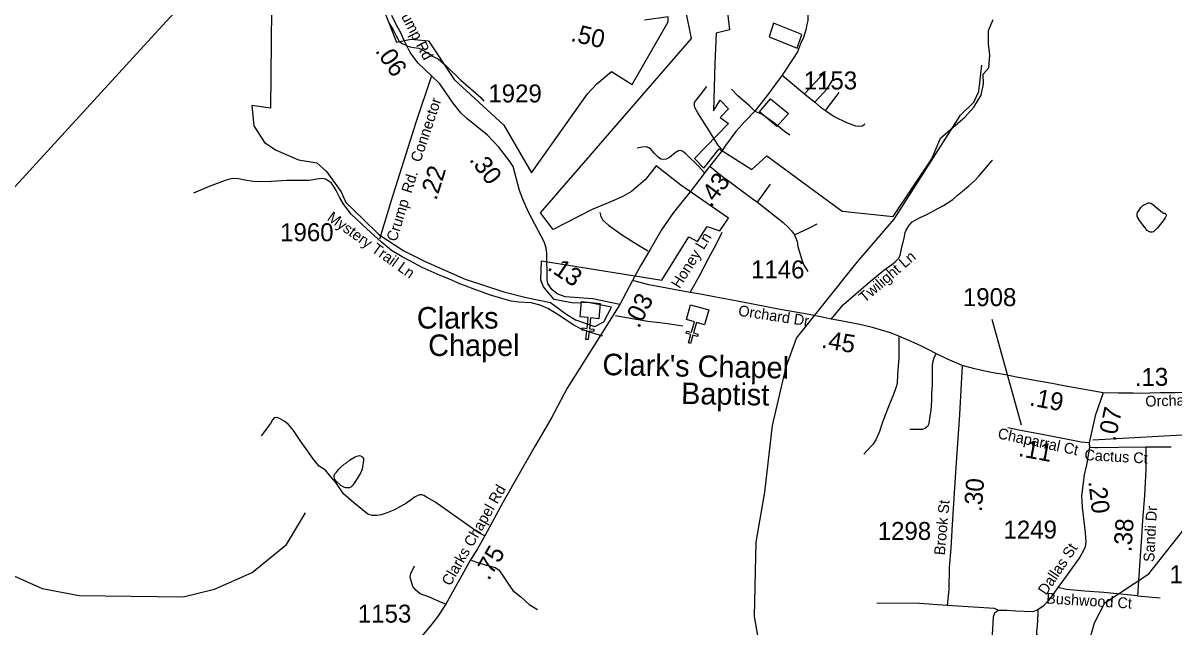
# Model space of a CAD drawing. Extents: x 1159738 to 1321356, y 736314 to 882035.
# Drawn here: x 1236136 to 1244144, y 772700 to 776906 of the extents above; entities that cross this region are included whole.
import ezdxf

# ---------------------------------------------------------------- set-up
doc = ezdxf.new("R2010")
doc.units = 0
for name, color, linetype in [('Exist Boundary Political City Limit New Hole', 7, 'Continuous'), ('Exist Boundary Political City Limit New InsideOut', 7, 'Continuous'), ('Exist Cultural Church CELL', 7, 'Continuous'), ('Exist Cultural Church Label', 7, 'Continuous'), ('Exist Hydrographic Creek Single Shore', 7, 'Continuous'), ('Exist Hydrographic Misc Water Feature', 7, 'Continuous'), ('Exist Road Non-System Type 51', 7, 'Continuous'), ('Exist Road Non-System Type 51 Label', 7, 'Continuous'), ('Exist Road Secondary Mileage Hundredths English Label', 7, 'Continuous'), ('Exist Road Secondary Type 41 Attributed', 7, 'Continuous'), ('Exist Road Secondary Type 51 Attributed', 7, 'Continuous'), ('Exist Road Secondary Type 51 Label', 7, 'Continuous'), ('Exist Road Secondary Type 51 Number Label', 7, 'Continuous'), ('Exist Utilities Electrical Transmission Line', 7, 'Continuous')]:
    doc.layers.add(name, color=color, linetype=linetype)

msp = doc.modelspace()

# ---------------------------------------------------------------- linework, layer by layer
at = {"layer": 'Exist Boundary Political City Limit New Hole'}
for p, q in [((1241358.5, 776905.3), (1241327.5, 776810.1)), ((1241554.9, 776826.7), (1241358.5, 776905.3)), ((1241327.5, 776810.1), (1241521.8, 776731.5)), ((1241521.8, 776731.5), (1241554.9, 776826.7)), ((1241259.3, 776287.2), (1241335.8, 776378.2)), ((1241335.8, 776378.2), (1241461.9, 776274.7)), ((1241381.3, 776185.8), (1241259.3, 776287.2)), ((1241461.9, 776274.7), (1241381.3, 776185.8))]:
    msp.add_line(p, q, dxfattribs=at)
for points in [[(1238655.5, 776971.7), (1238734.1, 776773.1), (1238837.4, 776793.8), (1238957.3, 776781.3), (1239135.1, 776512.4), (1239482.4, 776193.8), (1239675, 775862)], [(1239675, 775862), (1240063.3, 776411.5), (1240129.5, 776481.8), (1240230.8, 776568.7), (1240375.5, 776477.7), (1240625.6, 776914.2), (1240625.6, 776949.3), (1240460.2, 776926.2)]]:
    msp.add_lwpolyline(points, dxfattribs=at)
at = {"layer": 'Exist Boundary Political City Limit New InsideOut'}
for points in [[(1237870.5, 777461.3), (1237857, 776313.9), (1237727.9, 776330.6), (1237741.4, 776188.9)], [(1241027.3, 777056.6), (1241050.9, 776857.5), (1240959.8, 776833.9), (1240949.7, 776624.7), (1240939.6, 776294), (1240986.8, 776368.2)], [(1237741.4, 776188.9), (1237815.6, 776074.1), (1237896.5, 776020.1), (1238051.6, 775952.6), (1238179.8, 775932.4), (1238247.2, 775871.6), (1238348.4, 775729.9), (1238382.1, 775655.7), (1238503.5, 775540.9), (1238611.4, 775432.9), (1238786.7, 775318.2), (1238935.1, 775244), (1239211.6, 775122.5), (1239481.4, 775034.7), (1239636.5, 774994.2), (1239805.1, 774960.5), (1239913, 774879.5), (1239980.5, 774839), (1240115.4, 774791.8), (1240176.1, 774825.5), (1240230, 774926.8), (1240068.2, 774960.5), (1239967, 774953.8), (1239832.1, 774980.8), (1239757.9, 775068.5), (1239737.7, 775115.7), (1239744.4, 775250.7), (1240580.7, 775115.7), (1240767.9, 775417.8), (1240828.6, 775384), (1240896, 775488.6), (1240983.7, 775458.3), (1241044.4, 775546), (1240713.9, 775775.5), (1240541.9, 775910.5), (1240467.8, 775816), (1240370, 775731.6), (1240305.9, 775694.5), (1240218.2, 775657.4), (1240096.8, 775606.7), (1239823.7, 775468.4), (1239736, 775583.1), (1240787.9, 776796.8), (1240747.4, 776992.5)], [(1240986.8, 776368.2), (1241044.1, 776307.5), (1240986.8, 776246.7), (1241044.1, 776206.2), (1240808.1, 775963.2), (1240872.2, 775895.8), (1240980.1, 776030.7), (1241206, 775885.6), (1241310.5, 775980.1), (1241600.5, 775767.5), (1241836.6, 775595.4), (1242190.7, 775558.3), (1242459.4, 775959.8), (1242520.1, 776104.9), (1242691.7, 776252.3), (1242752.4, 776319.8), (1242803, 776404.2), (1242819.9, 776481.8), (1242816.5, 776549.3), (1242857, 776593.1), (1242863.7, 776680.9), (1242853.6, 776761.9), (1242853.6, 776853), (1242887.3, 776930.6)]]:
    msp.add_lwpolyline(points, dxfattribs=at)
at = {"layer": 'Exist Cultural Church CELL'}
for points in [[(1240141.4, 774846.7), (1240084.8, 774852.6), (1240076.7, 774776.9), (1240108.6, 774773.5), (1240106.9, 774757.7), (1240075.1, 774761), (1240068.7, 774701.2), (1240052.8, 774702.9), (1240059.1, 774762.7), (1240027.3, 774766.1), (1240029, 774782), (1240060.8, 774778.6), (1240068.8, 774854.3), (1240011.5, 774860.5), (1240022.7, 774966.4), (1240152.6, 774952.6)], [(1240877.4, 774804.9), (1240822.6, 774820.5), (1240801.6, 774747.3), (1240832.4, 774738.5), (1240828, 774723.2), (1240797.2, 774732), (1240780.6, 774674.2), (1240765.2, 774678.6), (1240781.8, 774736.4), (1240751, 774745.2), (1240755.4, 774760.6), (1240786.2, 774751.8), (1240807.2, 774825), (1240751.8, 774841), (1240781.2, 774943.3), (1240906.7, 774907.3)]]:
    msp.add_lwpolyline(points, close=True, dxfattribs=at)
at = {"layer": 'Exist Hydrographic Creek Single Shore'}
for points in [[(1241097.2, 769434.3), (1241194.3, 769957.6), (1241143.2, 770257.2), (1240911.2, 770606.6), (1240904.3, 771322.3), (1241063.2, 771969.1), (1241276.2, 772480.2), (1241225.2, 772773.3), (1241238.2, 773291.7), (1241298.2, 773638.4), (1241351.2, 774103.5), (1241445.2, 774512), (1241517.2, 774710.7), (1241939.2, 775240.6), (1242197.1, 775540.7), (1242658.2, 776263.5), (1242752.2, 776353.5), (1242787.2, 776428.3), (1242808.2, 776611.6)], [(1241097.2, 769434.3), (1241248.2, 769464), (1242066.3, 769798.9), (1242354.3, 770009.7), (1242568.3, 770205.7), (1242664.2, 770384.3), (1242722.3, 770668.8), (1242843.2, 770846.8), (1242871.2, 770938.2), (1242887.2, 771256.3), (1243050.2, 771417.2), (1243103.2, 771524.4), (1243135.2, 771832.3), (1243180.2, 771946.3), (1243444.2, 772157.7), (1243515.2, 772323.6), (1243528.2, 772507.2), (1243592.2, 772729.1), (1243662.2, 772868.9), (1243968.3, 773069.5), (1244295.2, 773479.8), (1244560.2, 773714.2), (1244813.2, 774165.4)], [(1236071.2, 773057.2), (1236269.2, 772967.9), (1236526.2, 772920), (1237251.2, 772908.8), (1237469.2, 772963.5), (1237731.2, 773079.8), (1237969.1, 773275.2), (1238100.2, 773495.8)]]:
    msp.add_lwpolyline(points, dxfattribs=at)
at = {"layer": 'Exist Hydrographic Misc Water Feature'}
for points in [[(1238681.5, 776907), (1238714.2, 776853.8), (1238733.3, 776817.3), (1238742.8, 776795), (1238750.4, 776782.5), (1238760.1, 776772.5), (1238773.9, 776762.3), (1238789.7, 776755.4), (1238805.6, 776747.7), (1238829.3, 776739.1), (1238855.3, 776736.1), (1238889.2, 776731.3)], [(1238889.2, 776731.3), (1238930.6, 776710), (1238946.4, 776698.1), (1238970, 776685.4), (1238977.9, 776677), (1239025.4, 776655.5), (1239080.1, 776608.5), (1239181.6, 776507.9), (1239320.5, 776387.8), (1239342, 776361.1)], [(1243944.7, 775480.1), (1243904, 775531), (1243890.5, 775553.4), (1243888.7, 775561.6), (1243889, 775573.9), (1243891.4, 775585.4), (1243901.9, 775603.2), (1243914.4, 775621), (1243928.6, 775634.7), (1243955.1, 775649.7), (1243965.1, 775653.6), (1243973.2, 775653.5), (1243983.2, 775650.8), (1243995.1, 775644.8), (1244024.4, 775618), (1244065.4, 775585.2), (1244071.4, 775582.6), (1244081.4, 775580.7), (1244085.3, 775576.5), (1244089.2, 775572.4), (1244091, 775568.2), (1244088.9, 775562.5), (1244082.5, 775548.7), (1244068, 775528.5), (1244028.8, 775480.1), (1244002, 775452.7), (1243991.9, 775448.8), (1243981.9, 775449), (1243974, 775451.6), (1243958.2, 775461.8), (1243944.7, 775480.1)], [(1238408, 773860.5), (1238442.7, 773883.6), (1238458.9, 773890.6), (1238476.9, 773894.3), (1238484.9, 773891.7), (1238492.8, 773888.3), (1238498.7, 773881.6), (1238504.4, 773873.3), (1238504.2, 773863.4), (1238503.7, 773843.7), (1238498.9, 773816), (1238494.5, 773798), (1238483.9, 773771.9), (1238450.3, 773715.2), (1238431.6, 773687.6), (1238417.3, 773674), (1238407.1, 773670.1), (1238395.1, 773668.7), (1238383.1, 773668.9), (1238369.2, 773673.3), (1238347.5, 773685.2), (1238314.2, 773714.6), (1238306.5, 773726.2), (1238301, 773744.4), (1238301.2, 773755.1), (1238305.6, 773766.5), (1238315.9, 773778.6), (1238332.4, 773799.6), (1238346.8, 773813.2), (1238369.3, 773833.3), (1238385.6, 773842.8), (1238408, 773860.5)]]:
    msp.add_lwpolyline(points, dxfattribs=at)
at = {"layer": 'Exist Road Non-System Type 51'}
for p, q in [((1241417.8, 776543.5), (1241574.4, 776413.3)), ((1241574.4, 776413.3), (1241719.7, 776567.4)), ((1241574.4, 776413.3), (1241645.7, 776354.8)), ((1241245.9, 775659), (1241336.2, 775784.4)), ((1243948.3, 773953.3), (1244124.4, 773953.3)), ((1243890.5, 772917.9), (1244049.4, 772902.6))]:
    msp.add_line(p, q, dxfattribs=at)
for points in [[(1240997.7, 776023.8), (1240970.3, 776057.1), (1240919.6, 776140.8), (1240831.9, 776280.4), (1240810, 776317.6), (1240807.2, 776332.2), (1240808.6, 776352.1), (1240822.3, 776370.7), (1240864.8, 776423.9), (1240894.9, 776463.8)], [(1241227.4, 776292.8), (1241192.9, 776325.6), (1241110.7, 776398.7), (1241065.5, 776445.2)], [(1241645.7, 776354.8), (1241730.6, 776447.8), (1241771.7, 776509)], [(1241645.7, 776354.8), (1241684, 776320.2), (1241719.7, 776296.3)], [(1241719.7, 776296.3), (1241793.6, 776394.7), (1241815.6, 776421.2)], [(1241227.4, 776292.8), (1241277.8, 776271.1), (1241358.7, 776215.2), (1241435.4, 776152.8), (1241471, 776126.2)], [(1241719.7, 776296.3), (1241779.9, 776253.8), (1241864.9, 776213.9), (1241927.9, 776190), (1241955.3, 776187.3), (1241977.2, 776190), (1241993.8, 776203.8)], [(1240875.9, 775864.2), (1240838.7, 775906.9), (1240748.3, 775994.6), (1240726.4, 776011.9), (1240712.7, 776017.2), (1240697.6, 776014.6), (1240673, 776001.3), (1240633.2, 775969.4), (1240609.9, 775958.7), (1240592.1, 775956.1), (1240574.3, 775958.7), (1240553.8, 775973.4), (1240526.4, 775999.9), (1240501.7, 776029.2), (1240490.8, 776035.8), (1240472.9, 776042.5), (1240444.2, 776041.1), (1240408.6, 776033.2)], [(1240915.2, 775909.8), (1240992.4, 775847.1), (1241209.5, 775683.8), (1241245.9, 775659)], [(1241759.4, 774844.4), (1241844.7, 774946.7), (1242015.6, 775094.9), (1242073.1, 775140), (1242125.2, 775183.9), (1242180, 775225.1), (1242203.3, 775243.7), (1242227.3, 775265.2), (1242239.7, 775287), (1242246.4, 775320.9), (1242253.1, 775356.7), (1242259.6, 775380.6), (1242266.4, 775407.9), (1242274.9, 775446.3), (1242281.3, 775462.2), (1242289.5, 775476.1), (1242295.8, 775489.9), (1242306.1, 775503.8), (1242322.5, 775520.2), (1242344.4, 775532.1), (1242377.3, 775552.1), (1242423.9, 775572), (1242502, 775614.5), (1242541.7, 775635.8), (1242606.1, 775675.7), (1242639, 775706.2), (1242673.2, 775734.1), (1242717, 775771.3), (1242755.4, 775805.9), (1242785.5, 775839.1), (1242829.4, 775888.3), (1242876, 775945.4), (1242881.1, 775951.6)], [(1239113.8, 775116.8), (1239038.1, 775146.7), (1238913.9, 775204), (1238826.4, 775248.8), (1238773.8, 775277.4), (1238700.5, 775321), (1238628.3, 775381.8), (1238527.8, 775473.6), (1238418.4, 775575.7), (1238388.9, 775613.6), (1238362.8, 775649.1), (1238339.2, 775688.1), (1238315.5, 775739.7), (1238293.1, 775775.3), (1238279.5, 775792.5), (1238262.9, 775805.1), (1238241.6, 775817.8), (1238218, 775822.3), (1238180.1, 775818.9), (1238126.9, 775808.6), (1238083.2, 775808.6), (1237971.4, 775809.7), (1237861.4, 775801.7), (1237783.4, 775799.4), (1237737.8, 775802.8), (1237679.9, 775810.9), (1237634.9, 775821.2), (1237590, 775822.3), (1237541.5, 775809.7), (1237430.4, 775768.4), (1237322.1, 775721.4)], [(1241245.9, 775659), (1241425.1, 775517.6), (1241462.6, 775481.6), (1241483, 775458.3), (1241504.8, 775430.6)], [(1240149.2, 775585.3), (1240156.5, 775559), (1240171, 775532.8), (1240208.9, 775497.8), (1240306.5, 775429.3), (1240407.1, 775366.6), (1240465.3, 775331.6), (1240482.8, 775319.9)], [(1241504.8, 775430.6), (1241608.3, 775480.1), (1241660.7, 775506.4)], [(1240778.5, 775029.9), (1240843.5, 775145.4), (1240907.9, 775271.6), (1240961.4, 775368.6), (1240999.7, 775448.4)], [(1241504.8, 775430.6), (1241522.3, 775385.4), (1241528.1, 775348.9), (1241552.9, 775264.6), (1241566, 775223.8), (1241596.6, 775175.7)], [(1240169.8, 774724.9), (1240100.7, 774746.3), (1240027.4, 774771.6), (1239963.5, 774803.7), (1239878.4, 774861), (1239834, 774890.9), (1239786.7, 774917.2), (1239733.5, 774940.2), (1239670.8, 774957.4), (1239586.8, 774960.8), (1239531.9, 774968.9), (1239466.8, 774987.2), (1239382.8, 775013.6), (1239266.9, 775054.9), (1239219.1, 775072.1), (1239163.5, 775095.1), (1239113.8, 775116.8)], [(1240258.3, 774868.6), (1240387.2, 774845.5), (1240484.2, 774829.8), (1240567.5, 774821.1), (1240636, 774810.4), (1240725.9, 774796.6)], [(1242230.7, 774725.8), (1242230.7, 774672.2), (1242230.7, 774576.5), (1242220.4, 774456.9), (1242217.7, 774394.4), (1242210.8, 774373.2), (1242193, 774318.7), (1242165.6, 774250.9), (1242130, 774163.2), (1242110.8, 774112.7), (1242094.4, 774060.9), (1242069, 774002.4), (1242049.8, 773970.5), (1242006, 773925.3), (1241986.8, 773904)], [(1242486.4, 774604.4), (1242473.9, 774572.5), (1242467, 774551.3), (1242462.9, 774520.7), (1242461.5, 774467.5), (1242461.5, 774385.1), (1242457.4, 774325.3), (1242456.1, 774277.5), (1242451.9, 774208.4), (1242442.4, 774155.2), (1242438.2, 774116.7), (1242431.4, 774099.4), (1242415, 774084.8), (1242394.4, 774075.5), (1242305.4, 774074.1)], [(1239348.4, 773334), (1239301.8, 773357.9), (1239230.2, 773409.6), (1239113.5, 773493), (1239000.2, 773571.3), (1238943.6, 773604.7), (1238925.3, 773616.3), (1238910.3, 773621.3), (1238893.6, 773619.7), (1238863.6, 773606.3), (1238803.7, 773561.3), (1238720.4, 773516.3), (1238662.1, 773493), (1238628.7, 773481.3), (1238597.1, 773476.3), (1238565.4, 773476.3), (1238535.4, 773486.3), (1238434.6, 773567.7), (1238366.3, 773627.7), (1238311.3, 773706.1), (1238268, 773756.1), (1238239.7, 773791.1), (1238196.4, 773819.4), (1238159.7, 773864.4), (1238111.4, 773932.8), (1238073.1, 773984.5), (1238018.5, 774068.9), (1237981.9, 774110.5), (1237951.9, 774133.9), (1237920.2, 774152.2), (1237901.9, 774158.9), (1237883.6, 774155.6), (1237871.9, 774142.2), (1237856.9, 774117.2), (1237791.9, 774030.5)], [(1239250, 773168.4), (1239283.3, 773153.4), (1239351.6, 773131.8), (1239420, 773113.4), (1239446.6, 773096.8), (1239481.6, 773046.7), (1239523.2, 772983.4), (1239544.9, 772953.4), (1239599.9, 772910), (1239658.2, 772856.7), (1239714.8, 772821.7)], [(1239078.4, 772860), (1239036.8, 772875), (1238965.1, 772908.4), (1238900.2, 772931.7), (1238868.5, 772956.7), (1238848.5, 772981.7), (1238838.5, 773015.1), (1238830.2, 773043.4), (1238833.5, 773071.7), (1238860.2, 773125.1)], [(1242565.1, 772850.7), (1242374.1, 772863.1), (1242075.8, 772866)], [(1242922.5, 772815), (1242896.4, 772828.7), (1242565.1, 772850.7)], [(1243196.9, 772820.5), (1243196.9, 772788.8), (1243194.7, 772748.7), (1243192.6, 772706.4), (1243188.4, 772670.5), (1243188.4, 772649.4), (1243199, 772632.5), (1243224.3, 772617.7), (1243249.7, 772609.2), (1243281.3, 772607.1), (1243336.2, 772605)]]:
    msp.add_lwpolyline(points, dxfattribs=at)
at = {"layer": 'Exist Road Secondary Type 41 Attributed'}
msp.add_lwpolyline([(1238977.3, 776538.8), (1238869, 776212.5), (1238700.8, 775676.5), (1238616.2, 775401)], dxfattribs=at)
at = {"layer": 'Exist Road Secondary Type 51 Attributed'}
msp.add_line((1240375.7, 775113.6), (1240289.2, 774945.8), dxfattribs=at)
for points in [[(1238977.3, 776538.8), (1238885.4, 776625.6), (1238829.7, 776700.3), (1238788.4, 776783.9), (1238762.4, 776842.3), (1238734.8, 776890.3), (1238701.3, 776958.1)], [(1241595.7, 776973.5), (1241596.4, 776945.6), (1241595.7, 776923.6), (1241589.5, 776895.7), (1241582.7, 776857.2), (1241566.2, 776805.3), (1241544.9, 776759.7), (1241523.8, 776704.1), (1241494.9, 776658.6), (1241432.9, 776563.8), (1241417.8, 776543.5), (1241371.2, 776481), (1241313.6, 776400.1), (1241237.6, 776303.6), (1241227.4, 776292.8), (1241158.3, 776219.2), (1241096.7, 776150.1), (1241024.2, 776053), (1240999.5, 776018.2)], [(1240289.2, 774945.8), (1240100.3, 774986.2), (1239908.6, 775000.1), (1239852.2, 775019.9), (1239814.7, 775050.6), (1239786.9, 775092), (1239783.3, 775117.3), (1239780.6, 775302.7), (1239775.6, 775336.8), (1239763.2, 775378.2), (1239652.7, 775589.1), (1239612.5, 775679), (1239590.7, 775739.7), (1239545.9, 775905.9), (1239519.3, 775948.9), (1239447.4, 776042.3), (1239367.8, 776123.9), (1239223.6, 776241.4), (1239182.8, 776281.2), (1239128.1, 776346.9), (1239035.3, 776483.1), (1238977.3, 776538.8)], [(1240999.5, 776018.2), (1240913.6, 775906.1), (1240778.5, 775730.6)], [(1240778.5, 775730.6), (1240663, 775586.7), (1240578.5, 775464.4), (1240499.2, 775328.3), (1240432.9, 775215.6), (1240375.7, 775113.6)], [(1242669.4, 774521.4), (1242616.7, 774544.6), (1242568.7, 774565.2), (1242486.4, 774604.4), (1242437.9, 774629), (1242387.9, 774654.3), (1242335.5, 774679.5), (1242230.7, 774725.8), (1242172.1, 774748.6), (1242045.7, 774785.9), (1241957.4, 774806.5), (1241827.2, 774831), (1241759.4, 774844.4), (1241719.3, 774852.3), (1241607, 774874.9), (1241403.2, 774910.1), (1241130.6, 774964.6), (1241058.6, 774978.6), (1240956.6, 774997.2), (1240849.7, 775017.1), (1240778.5, 775029.9), (1240490.8, 775081.6), (1240375.7, 775113.6)], [(1240289.2, 774945.8), (1240214.2, 774827), (1240128.4, 774689.5), (1239923.2, 774362.3), (1239813.2, 774157.2), (1239699.9, 773960.5), (1239598.3, 773782.1), (1239473.3, 773565.8), (1239348.4, 773334), (1239297, 773244.4), (1239250, 773168.4), (1239078.4, 772860), (1239019.1, 772771.7), (1238969.9, 772704.7), (1238896.6, 772618.9)], [(1242669.4, 774521.4), (1242650.9, 774179.1), (1242627, 773809.7), (1242616.7, 773670.1), (1242600.9, 773413), (1242592, 773248.8), (1242581.1, 773114.6), (1242577, 772960.4), (1242565.1, 772850.7)], [(1243651.1, 774331.3), (1243379.1, 774378.5), (1243297.6, 774394.5), (1243202.4, 774411.7), (1243060.9, 774438.3), (1242972.6, 774454.9), (1242871.2, 774472.2), (1242807.1, 774485.5), (1242757.8, 774496.8), (1242669.4, 774521.4)], [(1243651.1, 774331.3), (1243595.6, 774170.5), (1243573, 774066.2), (1243554.7, 773982)], [(1244328.3, 774336.2), (1244151.5, 774330.2), (1244091.9, 774331.5), (1244050.1, 774330), (1243976.8, 774329.3), (1243913.8, 774326.7), (1243859.6, 774328), (1243759.3, 774328), (1243651.1, 774331.3)], [(1243554.7, 773982), (1243498, 773987.8), (1243405.8, 774006.4), (1243238, 774037.6), (1243075.6, 774068.8), (1242988.6, 774087.4)], [(1243555.6, 773951.3), (1243534.6, 773828.9), (1243518.5, 773758.5), (1243501, 773614.3), (1243505.1, 773534.6), (1243526, 773355.8), (1243530.5, 773291.3), (1243525.7, 773258.1), (1243512.7, 773226.9), (1243490.1, 773187), (1243400.7, 773063.4), (1243335.6, 772975.7)], [(1243554.7, 773982), (1243555.6, 773951.3)], [(1243555.6, 773951.3), (1243593.7, 773950.8), (1243612.7, 773949.9), (1243761.3, 773951.9), (1243948.3, 773953.3), (1243948, 773795.7), (1243938.4, 773615), (1243926.2, 773444.4)], [(1243926.2, 773444.4), (1243917.9, 773328.6), (1243904.2, 773125.9), (1243890.5, 772917.9), (1243655.2, 772940.5), (1243523, 772949.8), (1243393.5, 772960.4), (1243335.6, 772975.7)], [(1243335.6, 772975.7), (1243270.8, 772883.9), (1243234.9, 772845.9), (1243196.9, 772820.5), (1243163.1, 772805.3), (1243043.5, 772810.8), (1242980.2, 772815), (1242922.5, 772815), (1242896.4, 772797.1), (1242885.4, 772768.2), (1242875.5, 772567.4), (1242845.1, 772175.6)]]:
    msp.add_lwpolyline(points, dxfattribs=at)
at = {"layer": 'Exist Road Secondary Type 51 Number Label'}
for p, q in [((1243084.4, 774105.4), (1242880.4, 774841.3)), ((1243579.9, 774003.4), (1244898.8, 774076.2))]:
    msp.add_line(p, q, dxfattribs=at)
at = {"layer": 'Exist Utilities Electrical Transmission Line'}
msp.add_lwpolyline([(1233989.6, 773534.9), (1235380.3, 775003.3), (1237002.8, 776774.5), (1237816.5, 777664.6), (1237953.9, 777814.2)], dxfattribs=at)

# ---------------------------------------------------------------- texts
at = {"layer": 'Exist Cultural Church Label'}
for s, p in [('Clarks ', (1238876.3, 774778)), ('Chapel', (1238955.1, 774587))]:
    msp.add_text(s, height=150, dxfattribs=at).set_placement(p)
for s, p in [("Clark's Chapel", (1240166.3, 774454.3)), ('Baptist', (1240714, 774252.9))]:
    msp.add_text(s, height=150, rotation=358.91139, dxfattribs=at).set_placement(p)
at = {"layer": 'Exist Road Non-System Type 51 Label'}
for s, rotation, p in [('Mystery Trail Ln', 324.46774, (1238246.6, 775537.3)), ('Honey Ln', 58.20693, (1240704.3, 775051.8)), ('Twilight Ln', 40.86409, (1241992.4, 774954.3))]:
    msp.add_text(s, height=75, rotation=rotation, dxfattribs=at).set_placement(p)
at = {"layer": 'Exist Road Secondary Mileage Hundredths English Label'}
for s, rotation, p in [('.50', 346.736, (1239941.1, 776781.7)), ('.06', 303.95827, (1238582.1, 776712.1)), ('.30', 307.17395, (1239236.7, 775953.6)), ('.22', 72.54827, (1239011.2, 775665.5)), ('.43', 53.30056, (1240922.9, 775617)), ('.13', 326.29064, (1239777.9, 775192.5)), ('.03', 63.44022, (1240421.5, 774774.8)), ('.45', 350.19504, (1241686.2, 774645.8)), ('.13', 0.51932, (1243872.4, 774377.6)), ('.19', 349.35776, (1243133.7, 774244.3)), ('.07', 77.77426, (1243735.5, 773988.3)), ('.11', 349.45814, (1243056.6, 773890.9)), ('.30', 85.78902, (1242807.1, 773499.5)), ('.20', 276.66621, (1243548.2, 773714.4)), ('.38', 85.89593, (1243847.7, 773219.5)), ('.75', 59.82361, (1239377, 773017.9))]:
    msp.add_text(s, height=125, rotation=rotation, dxfattribs=at).set_placement(p)
at = {"layer": 'Exist Road Secondary Type 51 Label'}
for s, rotation, p in [('Crump Rd', 297.49323, (1238716.1, 777045.4)), ('Connector', 71.57744, (1238901.3, 775931.2)), ('Rd.', 72.57955, (1238838.2, 775715.1)), ('Crump', 72.9247, (1238734.5, 775379.3)), ('Orchard Dr', 351.36438, (1241108.8, 774868)), ('Orchard Dr', 1.73351, (1243946.2, 774234)), ('Chaparral Ct', 347.78681, (1242913.6, 774014.5)), ('Cactus Ct', 356.80135, (1243519.8, 773862.2)), ('Clarks Chapel Rd', 60.26261, (1239108.9, 772980.4)), ('Brook St', 84.86034, (1242549.4, 773197.5)), ('Sandi Dr', 87.00165, (1244006.5, 773150.7)), ('Dallas St', 56.37715, (1243254.6, 772916.9)), ('Bushwood Ct', 356.54751, (1243253.8, 772863.6))]:
    msp.add_text(s, height=75, rotation=rotation, dxfattribs=at).set_placement(p)
at = {"layer": 'Exist Road Secondary Type 51 Number Label'}
for s, p in [('1153', (1241568, 776443.1)), ('1929', (1239373.7, 776352.7)), ('1960', (1237925, 775386.4)), ('1146', (1241201.5, 775127.4)), ('1908', (1242675.8, 774934.2)), ('1298', (1242082.9, 773306.2)), ('1249', (1242958.3, 773315.5)), ('1295', (1244113.3, 773004.5)), ('1153', (1238465.6, 772730.4))]:
    msp.add_text(s, height=125, dxfattribs=at).set_placement(p)

doc.saveas('drawing.dxf')
